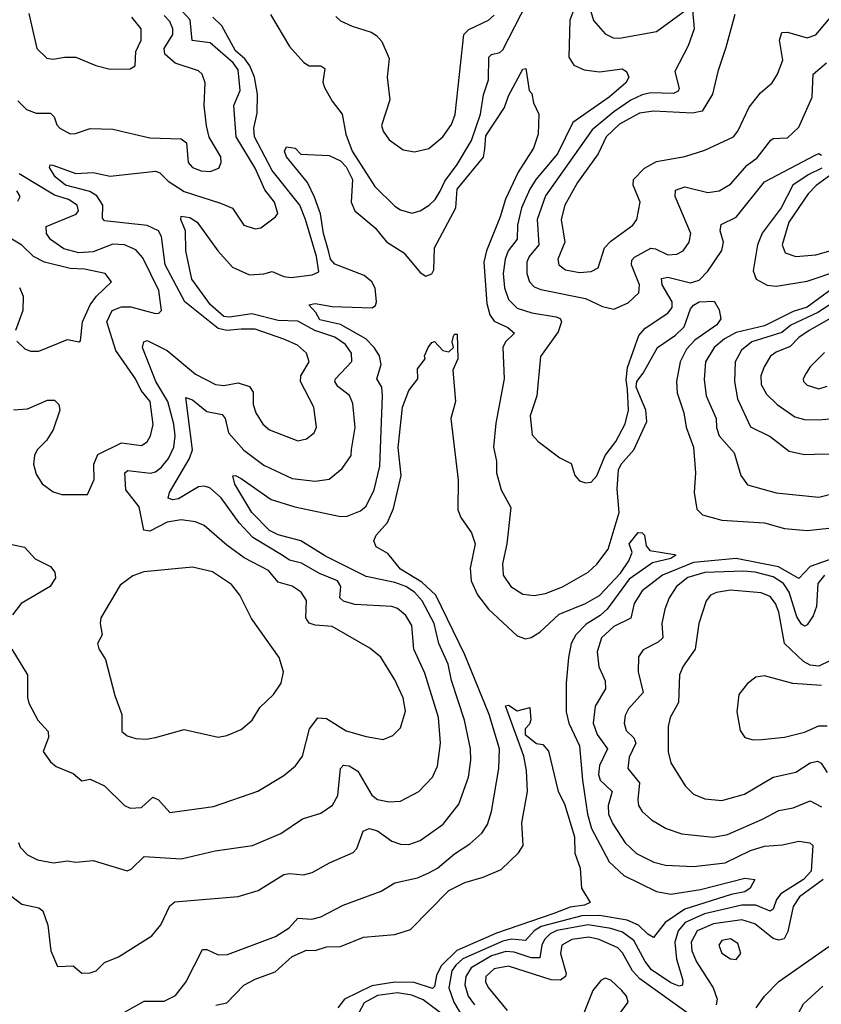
# Model space of a CAD drawing. Extents: x 1443846 to 1577407, y 839182 to 927291.
# Tile 396 of 535: x 1552157 to 1554974, y 881347 to 884807. Entities that reach past the tile are written whole.
import ezdxf

# ---------------------------------------------------------------- set-up
doc = ezdxf.new("R2010")
doc.units = 0

msp = doc.modelspace()

# ---------------------------------------------------------------- linework, layer by layer
at = {"layer": '0CON20XD'}
for points in [[(1554124, 884896), (1554090.5, 884805), (1554086.4, 884675), (1554105, 884646.8), (1554140.3, 884630.3), (1554195, 884623.5), (1554274.4, 884634.4), (1554290, 884625), (1554298.1, 884605), (1554287.3, 884585), (1554228.4, 884535), (1554100.5, 884445), (1554047.5, 884335), (1553970.4, 884245), (1553949.4, 884210.6), (1553920.6, 884145), (1553906.5, 884085), (1553905.2, 884035), (1553874, 883995), (1553863, 883965), (1553856.6, 883915), (1553861.1, 883865), (1553875, 883823.8), (1553905, 883793.6), (1553956.9, 883776.9), (1554042.9, 883762.9), (1554056.2, 883756.2), (1554061.1, 883745), (1554049.9, 883710.1), (1553987.3, 883622.7), (1553974.6, 883485), (1553951.6, 883415), (1553958.5, 883348.5), (1553978.6, 883325), (1554055, 883266.9), (1554095, 883247.5), (1554108, 883205), (1554125, 883186.2), (1554145, 883178.8), (1554165, 883181.2), (1554185, 883203.8), (1554214.4, 883275.6), (1554252.5, 883325), (1554285, 883386.9), (1554296.7, 883435), (1554292.6, 883507.4), (1554288.6, 883541.4), (1554292.7, 883585), (1554332.7, 883697.3), (1554355, 883722.6), (1554434.6, 883775), (1554449.5, 883795), (1554450.6, 883815), (1554415.2, 883875), (1554413, 883897), (1554435, 883901.5), (1554515, 883882.6), (1554545, 883891.4), (1554575, 883922.8), (1554624.1, 883995.9), (1554631, 884025), (1554618.4, 884065), (1554622.6, 884087.4), (1554675, 884112.7), (1554775, 884236.4), (1554955, 884332.2), (1554965, 884336.7), (1554975, 884331.2)], [(1554670.5, 884825), (1554638.6, 884708.6), (1554610.6, 884625), (1554592.2, 884545), (1554555, 884485.4), (1554521.5, 884478.5), (1554385, 884485.1), (1554335, 884478.8), (1554265, 884440), (1554218.7, 884395), (1554190.2, 884335), (1554117.5, 884235), (1554072.6, 884155), (1554059.7, 884105), (1554072.5, 884025), (1554048, 883965), (1554052.1, 883945), (1554075, 883927.8), (1554125, 883918.6), (1554165, 883921.3), (1554189.5, 883935), (1554211.8, 884005), (1554235, 884028.8), (1554311.9, 884085), (1554325.6, 884105), (1554337.5, 884165), (1554312.6, 884225), (1554314.7, 884245), (1554352.7, 884285), (1554395, 884308), (1554494, 884326), (1554565, 884348.5), (1554665.5, 884395), (1554680.9, 884415), (1554721.1, 884498.9), (1554760, 884550), (1554801.4, 884585), (1554820, 884615), (1554839.1, 884665), (1554826.8, 884735), (1554835, 884761.4), (1554855, 884762.5), (1554925, 884742.7), (1554955, 884753.8), (1555075, 884897.7)], [(1553038.5, 884825), (1553105, 884712.2), (1553155.9, 884655.9), (1553175, 884644.5), (1553215, 884644.5), (1553229.5, 884635), (1553222.8, 884587.2), (1553228.7, 884568.7), (1553255, 884520), (1553290.4, 884475), (1553303.7, 884405), (1553325.9, 884345), (1553405, 884220.5), (1553475, 884151.5), (1553495, 884138.5), (1553535, 884127.3), (1553564, 884135), (1553595.6, 884155), (1553617.1, 884175), (1553635, 884204.3), (1553651, 884239), (1553695, 884297.9), (1553745, 884382.7), (1553777.1, 884475), (1553787.2, 884542.8), (1553804.4, 884595), (1553806.2, 884675), (1553815, 884684.6), (1553845, 884691.7), (1553855, 884701.3), (1553939.6, 884865)], [(1552129.5, 882595), (1552184.5, 882505), (1552184.4, 882425), (1552189.4, 882405), (1552221.2, 882345), (1552257.7, 882305), (1552257.9, 882285), (1552240, 882235), (1552265, 882199.2), (1552285, 882182), (1552345, 882157.5), (1552375, 882132.5), (1552405, 882138.6), (1552455, 882114.3), (1552525, 882045.8), (1552545, 882035.6), (1552585, 882038.5), (1552625, 882074.4), (1552645, 882065.5), (1552685, 882020.5), (1552838.3, 882041.7), (1552994.1, 882095.9), (1553085, 882151.5), (1553126, 882185), (1553150.6, 882219.4), (1553175.9, 882315), (1553205, 882353.1), (1553235, 882351.3), (1553305, 882308.2), (1553375, 882287.5), (1553435, 882277.1), (1553468.7, 882291.3), (1553495, 882318.8), (1553513.1, 882376.9), (1553505, 882424), (1553475, 882487.1), (1553426.3, 882566.3), (1553388.1, 882598.1), (1553255, 882674.6), (1553195, 882679), (1553175, 882686.2), (1553162.9, 882705), (1553165.3, 882765.3), (1553146.2, 882795), (1553115, 882816.4), (1553065, 882830.6), (1553031.4, 882871.4), (1552946.2, 882916.2), (1552885, 882959.7), (1552805, 883029.2), (1552775, 883041.8), (1552725, 883049.4), (1552675, 883040.6), (1552615, 883009), (1552593.5, 883013.5), (1552577.5, 883095), (1552530.5, 883155), (1552526.1, 883213.9), (1552537.6, 883222.4), (1552617.2, 883212.8), (1552635, 883218.4), (1552655, 883234.7), (1552679.8, 883265), (1552699.1, 883305), (1552703.9, 883345), (1552698.8, 883385), (1552677.8, 883465), (1552635.7, 883535), (1552588.9, 883655), (1552592.9, 883675), (1552605, 883679.4), (1552675, 883644.3), (1552775, 883561.3), (1552845, 883525.3), (1552875, 883521.6), (1552925, 883530.3), (1552965, 883517.9), (1552977.3, 883497.3), (1552977.3, 883455), (1552987.1, 883425), (1553011.5, 883385), (1553035, 883365.5), (1553135, 883326.4), (1553165, 883333.5), (1553191.9, 883355), (1553200.5, 883375), (1553190.4, 883445), (1553143.9, 883535), (1553145.4, 883555), (1553174.4, 883605), (1553164.5, 883635), (1553133.4, 883663.4), (1553085, 883684.3), (1552985, 883718.8), (1552935, 883719.4), (1552885, 883714.8), (1552855, 883721.4), (1552738, 883815), (1552668.2, 883945), (1552656.1, 884045), (1552645.1, 884065.1), (1552605, 884083.4), (1552455, 884099.4), (1552448.7, 884108.7), (1552449.8, 884155), (1552428.1, 884188.1), (1552403.5, 884203.5), (1552318, 884225), (1552282.1, 884255), (1552262.3, 884287.7), (1552263.9, 884296.1), (1552274.2, 884295.8), (1552355, 884266.8), (1552415, 884270), (1552475, 884256.9), (1552635, 884273.9), (1552649.1, 884269.1), (1552679, 884239), (1552735, 884202.4), (1552862.3, 884162.3), (1552905, 884144.5), (1552944.7, 884084.7), (1552985, 884072.2), (1553005, 884075.7), (1553056.3, 884113.6), (1553063.8, 884126.2), (1553052.9, 884165), (1553018.4, 884208.4), (1552984.8, 884285), (1552917.7, 884395), (1552910, 884505), (1552932.1, 884557.9), (1552925, 884630), (1552907.1, 884655), (1552826, 884725), (1552763.5, 884733.5), (1552756.2, 884806.2), (1552713.4, 884853.4)], [(1552151.1, 884521.1), (1552180.9, 884490.9), (1552215, 884477.7), (1552265, 884478.1), (1552278.6, 884465), (1552287.6, 884437.6), (1552298.6, 884425), (1552335, 884405.5), (1552353.3, 884406.7), (1552404.6, 884424.6), (1552485, 884422.1), (1552615, 884391.5), (1552725, 884388.5), (1552743.4, 884373.4), (1552749.6, 884305), (1552765, 884287.1), (1552795, 884275.3), (1552826.8, 884273.2), (1552857.1, 884285), (1552865.4, 884304.6), (1552863.8, 884325), (1552823.5, 884393.5), (1552813.3, 884433.3), (1552805.3, 884505), (1552808.5, 884585), (1552798.9, 884615), (1552785, 884626.7), (1552704.1, 884654.1), (1552667.5, 884685), (1552664.8, 884705), (1552695.9, 884755), (1552695.5, 884775), (1552685, 884800), (1552665, 884821.2)], [(1552189, 884829), (1552217.8, 884705), (1552252, 884672), (1552275, 884667.5), (1552315, 884675.4), (1552355, 884674.6), (1552425, 884645.7), (1552475, 884632.5), (1552545, 884634.4), (1552562.5, 884645), (1552565.4, 884695), (1552584.6, 884735), (1552584.6, 884775), (1552550.9, 884815)], [(1553268.1, 884818.1), (1553285, 884802.5), (1553325, 884784.3), (1553392.7, 884762.7), (1553411.2, 884751.2), (1553429.5, 884729.5), (1553455, 884670), (1553448, 884605), (1553457.5, 884525), (1553428.8, 884435), (1553434.5, 884415), (1553455.5, 884385), (1553505, 884349.6), (1553545, 884342.2), (1553595, 884353.9), (1553643.8, 884395), (1553675, 884438.6), (1553687, 884473), (1553718.3, 884755), (1553735, 884772.6), (1553805, 884804.6), (1553825, 884822.5)], [(1554521.5, 884841.5), (1554527.6, 884775), (1554506.7, 884715), (1554460, 884625), (1554474.5, 884565), (1554471.1, 884555), (1554455, 884546.9), (1554375, 884549.6), (1554345, 884542.5), (1554305, 884523.9), (1554245, 884482.8), (1554169.5, 884419.5), (1554005, 884187.7), (1553975.9, 884105), (1553981.6, 884015), (1553948.1, 883975), (1553939.1, 883955), (1553938.8, 883915), (1553948.2, 883885), (1553965, 883868.2), (1553988.2, 883858.2), (1554145, 883827), (1554205, 883798.9), (1554245, 883789.5), (1554295, 883811.2), (1554333.1, 883846.9), (1554335.3, 883875), (1554306.8, 883945), (1554308.2, 883961.8), (1554317.2, 883972.8), (1554375, 884003.6), (1554391.7, 884001.7), (1554435, 883980.3), (1554466.7, 883983.3), (1554488.9, 883995), (1554510, 884025), (1554515.4, 884055), (1554460.4, 884185), (1554462, 884208), (1554495, 884219.6), (1554575, 884199.5), (1554615.2, 884204.8), (1554655, 884228.4), (1554713.6, 884295), (1554749.3, 884320.7), (1554796.7, 884383.3), (1554805, 884388.8), (1554855, 884391.5), (1554895, 884428.9), (1554942.5, 884535), (1554945.4, 884615), (1554992.5, 884655)], [(1554164.1, 884835), (1554173.3, 884803.3), (1554215, 884756.4), (1554242.5, 884742.5), (1554265, 884741.4), (1554395, 884765.2), (1554495, 884838.2)], [(1552153.3, 881915), (1552159.4, 881899.4), (1552185, 881872.5), (1552220, 881855), (1552276.4, 881843.6), (1552325, 881851.5), (1552355, 881846), (1552415, 881852.5), (1552535, 881815.7), (1552548.6, 881821.4), (1552595, 881866.5), (1552725, 881857.8), (1552844.1, 881885.9), (1552975, 881904.6), (1553075, 881946.9), (1553150.9, 881999.1), (1553215, 882018.5), (1553257, 882047), (1553275, 882080.8), (1553284.6, 882175), (1553295, 882187.8), (1553315, 882185.4), (1553345, 882166.2), (1553395, 882081.5), (1553415, 882066.7), (1553455, 882058), (1553495, 882060.8), (1553560, 882095), (1553607.3, 882145), (1553625.8, 882184.2), (1553636.5, 882265), (1553628.6, 882355), (1553580.5, 882510.5), (1553542.8, 882595), (1553535, 882677.5), (1553513.6, 882713.6), (1553485, 882737.5), (1553465, 882744.6), (1553335, 882752.3), (1553295, 882763.7), (1553282.7, 882775), (1553285.8, 882815), (1553273.8, 882835), (1553210.7, 882860.7), (1553147.2, 882897.2), (1553105, 882907.8), (1553083, 882923), (1552976.7, 882986.7), (1552928.8, 883038.8), (1552865, 883126.6), (1552825, 883161.2), (1552805, 883167.7), (1552785, 883165.7), (1552715, 883123.6), (1552695, 883119.4), (1552679.4, 883125), (1552683.1, 883145), (1552754.1, 883265), (1552764.2, 883295), (1552740.9, 883479.1), (1552765, 883471.5), (1552815, 883430.2), (1552869.2, 883419.2), (1552879.7, 883405), (1552891.4, 883355), (1552944.4, 883294.4), (1553015, 883241.1), (1553115, 883194.7), (1553195, 883184.7), (1553245, 883191.8), (1553290.6, 883229.4), (1553321.6, 883275), (1553323.4, 883296.6), (1553335.8, 883374.2), (1553328, 883458), (1553315.6, 883485.6), (1553275, 883518), (1553264.7, 883535), (1553267.3, 883545), (1553324.7, 883605.3), (1553323.5, 883635), (1553302.4, 883665), (1553265, 883691.5), (1553194.1, 883714.1), (1553135, 883747.2), (1553065, 883749.6), (1552973.4, 883773.4), (1552895, 883761.3), (1552874, 883764), (1552827.5, 883805), (1552762.6, 883895), (1552741.5, 883995), (1552740, 884065), (1552723.3, 884105), (1552725, 884116.7), (1552755, 884112.1), (1552781.2, 884095), (1552854, 883994), (1552905, 883936.7), (1552965, 883909.7), (1553015, 883914.1), (1553045, 883922.3), (1553085, 883904), (1553111, 883901), (1553185, 883909.7), (1553208.9, 883921.1), (1553199.8, 883975), (1553161.2, 884105), (1553141.7, 884155), (1553045, 884277.3), (1552981.8, 884395), (1552980.4, 884425), (1552992.2, 884477.8), (1552993.4, 884545), (1552982, 884605), (1552966.4, 884645), (1552948.7, 884668.7), (1552915, 884696.7), (1552867, 884785), (1552835.5, 884815.5)], [(1552125, 881729.5), (1552165, 881699.2), (1552225, 881685.4), (1552238.1, 881675), (1552256.4, 881625), (1552266.5, 881535), (1552290, 881480), (1552345, 881482.5), (1552375, 881456.7), (1552405, 881457.5), (1552426.2, 881465), (1552455, 881494), (1552505, 881513.3), (1552622, 881588), (1552653.5, 881626.5), (1552685, 881692.5), (1552702.4, 881707.6), (1552925, 881725.6), (1552995, 881746.5), (1553085, 881802.5), (1553105, 881806.8), (1553155, 881802.1), (1553185, 881809.6), (1553245.8, 881844.2), (1553329.3, 881880.7), (1553341.8, 881895), (1553364.2, 881955), (1553385, 881964.4), (1553415, 881956.2), (1553465, 881920), (1553495, 881909.1), (1553525, 881908), (1553565, 881922.9), (1553645, 881980), (1553700.1, 882049.9), (1553734.2, 882145), (1553742.8, 882205), (1553741.7, 882245), (1553720.7, 882345), (1553674.2, 882484.2), (1553662.7, 882542.7), (1553629.8, 882615), (1553613.5, 882685), (1553571.1, 882765), (1553544.8, 882795), (1553514.1, 882815), (1553475, 882829.1), (1553375, 882849.7), (1553231.3, 882921.3), (1553145, 882975.2), (1553065, 882996.8), (1553035, 883011.4), (1552972.6, 883075), (1552912.9, 883175), (1552906.4, 883203.6), (1552915, 883205.6), (1552935, 883194.4), (1553040.6, 883120.6), (1553124.5, 883094.5), (1553285, 883061.1), (1553307.9, 883062.1), (1553355, 883080.8), (1553375, 883097.8), (1553402.9, 883155), (1553422.2, 883237.8), (1553432.7, 883485), (1553430.2, 883515), (1553412.5, 883545), (1553427.8, 883595), (1553421.9, 883625), (1553403.3, 883655), (1553373.5, 883685), (1553285, 883735.5), (1553211.8, 883751.8), (1553198.3, 883778.3), (1553173.3, 883805), (1553195, 883810), (1553255, 883799.4), (1553395.9, 883794.1), (1553407.7, 883802.3), (1553411.5, 883815), (1553406.2, 883863.8), (1553394.4, 883885), (1553367.8, 883907.8), (1553265, 883947.4), (1553249.9, 883965), (1553242.1, 883995), (1553224.3, 884055), (1553214.6, 884125), (1553192.8, 884182.8), (1553168.2, 884235), (1553094.6, 884325), (1553087.3, 884345), (1553095, 884359.4), (1553125.6, 884355.6), (1553145, 884334.3), (1553245, 884329.4), (1553285, 884310.8), (1553305, 884290), (1553326.2, 884245), (1553322.1, 884165), (1553334.8, 884134.8), (1553406.8, 884075), (1553446.6, 884026.6), (1553507.4, 883987.4), (1553565, 883918.8), (1553585, 883905.4), (1553605, 883913.8), (1553612.5, 883927.5), (1553615.2, 884005), (1553689.3, 884145), (1553695, 884211.6), (1553786.5, 884323.5), (1553792.1, 884352.1), (1553795, 884398.5), (1553861.3, 884498.7), (1553875, 884539.2), (1553925, 884633.3), (1553936, 884635), (1553947.5, 884557.5), (1553957, 884547), (1553963.3, 884515), (1553982, 884475), (1553978.9, 884405), (1553962.7, 884355), (1553908.8, 884271.2), (1553864.1, 884175.9), (1553845.8, 884114.2), (1553798.1, 883995), (1553788.8, 883955), (1553799.3, 883809.3), (1553809.2, 883769.2), (1553825, 883747.7), (1553873.1, 883725), (1553895.5, 883705), (1553864.5, 883675), (1553855.3, 883655), (1553859.5, 883545), (1553830.5, 883389.5)], [(1554975.7, 884285), (1554928.2, 884261.8), (1554874.6, 884225.4), (1554833.2, 884145), (1554766.8, 884056.8), (1554750.2, 884015), (1554734.3, 883924.3), (1554745, 883894.5), (1554783.8, 883873.8), (1554815, 883870.8), (1554925, 883887.5), (1555036, 883925)], [(1552135.3, 883435.3), (1552185, 883439.4), (1552255, 883469.6), (1552279.2, 883469.2), (1552294.6, 883454.6), (1552298.5, 883435), (1552274.6, 883365), (1552251.7, 883328.3), (1552218.9, 883295), (1552209.4, 883275), (1552205.6, 883245), (1552215, 883210), (1552235.8, 883175.8), (1552275, 883148.1), (1552305, 883137.8), (1552395, 883138.8), (1552419.4, 883190.6), (1552418.3, 883245), (1552431.7, 883278.3), (1552515, 883320.4), (1552585, 883310), (1552605, 883323.3), (1552616.9, 883345), (1552625.8, 883384.2), (1552616.2, 883465), (1552583.9, 883503.9), (1552563.9, 883545), (1552495, 883644.6), (1552463.9, 883745), (1552482.2, 883785), (1552515, 883798.3), (1552547.3, 883797.3), (1552635, 883774.4), (1552646.7, 883775), (1552655.5, 883784.5), (1552645.7, 883855), (1552590.1, 883970.1), (1552565, 883998), (1552525.2, 884015.2), (1552485, 884018), (1552415, 883990.5), (1552365, 883988), (1552311.8, 884001.8), (1552265, 884033.9), (1552251.1, 884055), (1552250, 884080), (1552356.2, 884123.8), (1552363.8, 884135), (1552358.9, 884155), (1552328.2, 884175), (1552279.8, 884189.8), (1552155, 884265.2)], [(1555007.9, 884262.1), (1554955.9, 884224.1), (1554928.3, 884195), (1554859.8, 884095), (1554837.2, 884015), (1554846.9, 883986.9), (1554884.7, 883974.7), (1554955, 883980), (1555025, 884000)], [(1552151.1, 884168.9), (1552158.8, 884185), (1552147.5, 884205)], [(1552146.9, 883676.9), (1552175, 883650), (1552195, 883642.2), (1552225, 883641.9), (1552325, 883682.5), (1552365, 883674.2), (1552371.2, 883678.8), (1552377.5, 883745), (1552404.8, 883805), (1552426.7, 883835), (1552479.4, 883885), (1552458, 883915), (1552385, 883930.2), (1552335, 883932.3), (1552244.3, 883954.3), (1552205.3, 883975), (1552164.8, 884014.8), (1552129.2, 884035)], [(1552156.2, 883866.2), (1552168.9, 883835), (1552168, 883785), (1552142.8, 883715)], [(1555021.8, 883868.2), (1554925, 883797.1), (1554875, 883781), (1554775, 883731.3), (1554675, 883708.1), (1554634.2, 883685), (1554597.6, 883655), (1554566.8, 883605), (1554562, 883542), (1554570, 883485), (1554605.2, 883405.2), (1554606.2, 883373.8), (1554615.8, 883345), (1554668.2, 883285), (1554691.8, 883205), (1554715, 883171.9), (1554815, 883144.7), (1554965, 883128.7), (1555024.7, 883144.7)], [(1553830.5, 883389.5), (1553822.5, 883305), (1553832.9, 883255), (1553832.3, 883215), (1553849.5, 883155), (1553883.2, 883093.2), (1553869.3, 882965), (1553853.8, 882895), (1553855.6, 882855), (1553883.1, 882815), (1553925, 882788.5), (1553965, 882782.9), (1554005, 882790), (1554065, 882813.8), (1554155, 882865.9), (1554185, 882894), (1554225, 882946.7), (1554264.4, 883075), (1554257, 883157), (1554261.1, 883225), (1554271.4, 883245), (1554315, 883295.3), (1554361.3, 883395), (1554357.8, 883435), (1554323.4, 883515), (1554326.3, 883535), (1554348.5, 883565), (1554398.7, 883655), (1554461.4, 883698.6), (1554492.3, 883727.7), (1554515, 883791.2), (1554525, 883804), (1554545, 883815.5), (1554597.4, 883817.4), (1554615, 883786.7), (1554620.8, 883755), (1554606.5, 883735), (1554529.7, 883680.3), (1554501, 883649), (1554478.3, 883605), (1554464.8, 883535), (1554467.7, 883495), (1554490.5, 883425), (1554499.4, 883375), (1554524.6, 883305), (1554532, 883215), (1554527.6, 883145), (1554536.3, 883086.3), (1554557, 883067), (1554625, 883047.9), (1554775, 883038.7), (1554845, 883018.9), (1554925, 883012), (1555000.2, 883020.2)], [(1555055, 883837.9), (1554962, 883778), (1554866.6, 883733.4), (1554835, 883707.1), (1554730.4, 883675), (1554693.3, 883645), (1554671.4, 883605), (1554669.5, 883535), (1554679.5, 883475), (1554725, 883375.6), (1554795, 883341.7), (1554861.1, 883291.1), (1554915, 883279.1), (1554949.8, 883279.8)], [(1555090, 883805), (1554932, 883715), (1554895, 883690.2), (1554865, 883658.8), (1554815, 883638.9), (1554796.2, 883623.8), (1554772.8, 883587.2), (1554761.1, 883555), (1554762.8, 883525), (1554781, 883491), (1554819.2, 883455), (1554881.7, 883411.7), (1554915, 883402.1), (1554965, 883400.5), (1555015, 883405.8)], [(1552888, 881522), (1553055.6, 881585), (1553104.3, 881615.7), (1553135, 881650), (1553183.9, 881646.1), (1553215, 881653.8), (1553294.1, 881695.9), (1553428, 881745), (1553475, 881773.5), (1553555, 881791.6), (1553595, 881809.2), (1553625, 881825.3), (1553685, 881875.3), (1553739.5, 881910.5), (1553781.5, 881948.5), (1553800.8, 881979.1), (1553815.2, 882024.8), (1553841.1, 882175), (1553843.3, 882245), (1553806.6, 882365), (1553721, 882575), (1553619.4, 882785), (1553570.8, 882830.8), (1553495, 882876.4), (1553451, 882931), (1553410, 882955), (1553401.4, 882975), (1553409.4, 882995), (1553450, 883040), (1553470.3, 883089.7), (1553497.3, 883205), (1553486.7, 883303.3), (1553502.5, 883445), (1553525, 883503.8), (1553556.7, 883545), (1553555, 883580), (1553582.5, 883615), (1553580, 883625), (1553592.2, 883655), (1553605, 883672.9), (1553615, 883675.8), (1553644.6, 883644.6), (1553665, 883640), (1553681.2, 883655), (1553677.1, 883675), (1553681.1, 883695), (1553685, 883702), (1553695, 883701.2), (1553697.3, 883615), (1553679.2, 883575), (1553688.9, 883465), (1553672.2, 883405), (1553698.4, 883188.4), (1553697.1, 883085), (1553707.2, 883057.2), (1553745, 883003.9), (1553758, 882965), (1553740.5, 882879.5), (1553743.5, 882835), (1553765.4, 882785.4), (1553804.2, 882735), (1553905, 882642.2), (1553935, 882630.7), (1553955, 882635.8), (1553985, 882654.8), (1554052.6, 882717.4), (1554145, 882755.2), (1554195, 882783.7), (1554268.1, 882861.9), (1554297.5, 882905), (1554310, 882935), (1554298.8, 882965), (1554330, 883005), (1554345, 883004), (1554352.5, 882995), (1554358.3, 882958.3), (1554371.7, 882941.7), (1554457.9, 882927.9), (1554463.3, 882925), (1554445, 882913.3), (1554381.4, 882898.6), (1554299.5, 882840.5), (1554221.4, 882735), (1554197.2, 882712.8), (1554147.5, 882682.5), (1554111.5, 882645), (1554094.8, 882615), (1554085.2, 882565.2), (1554077.1, 882475), (1554077.7, 882375), (1554087.4, 882335), (1554124.3, 882255), (1554135.1, 882135.1), (1554152.9, 882015), (1554166.5, 881965), (1554228.1, 881848.1), (1554279.8, 881799.8), (1554395, 881743.8), (1554445, 881734), (1554550.1, 881749.9), (1554705, 881789.7), (1554740, 881785), (1554723.8, 881755), (1554705, 881742.1), (1554657.3, 881732.7), (1554495, 881680.8), (1554425.9, 881635), (1554385, 881582.1), (1554365, 881592.9), (1554331.6, 881625), (1554292.5, 881642.5), (1554195, 881658.8), (1554132.4, 881657.6), (1553989.6, 881620.4), (1553964.9, 881605), (1553935, 881570.7), (1553885, 881575.3), (1553855, 881569.4), (1553715, 881506.6), (1553689.3, 881485), (1553676.2, 881465), (1553665.4, 881405), (1553683.2, 881355), (1553735, 881265.4)], [(1554985, 883637.1), (1554935, 883586.9), (1554921.1, 883565), (1554910.6, 883545), (1554911.9, 883535), (1554925, 883522.2), (1554965, 883509.5), (1554995, 883518.9)], [(1554949.8, 883279.8), (1555015, 883281.2)], [(1552074.7, 882974.7), (1552173.7, 882953.7), (1552211.7, 882911.7), (1552265.4, 882885.4), (1552280.8, 882865), (1552282.5, 882845), (1552264.3, 882815), (1552162.2, 882755), (1552132.2, 882715)], [(1555131.8, 882955), (1554934.6, 882885), (1554895, 882843.5), (1554823.6, 882883.6), (1554675, 882913), (1554525, 882899.7), (1554416.5, 882855), (1554345, 882800), (1554317, 882755), (1554305, 882703.8), (1554244.6, 882675), (1554202.2, 882635), (1554186.5, 882585), (1554192.7, 882532.7), (1554204.8, 882504.8), (1554214.1, 882484.1), (1554216.2, 882455), (1554179.2, 882395), (1554172.5, 882335), (1554186.2, 882295), (1554222.9, 882245), (1554195, 882185.6), (1554190.7, 882155), (1554196.7, 882135), (1554239.2, 882095), (1554224.8, 882045), (1554226.6, 882015), (1554241.3, 881981.3), (1554284.8, 881914.8), (1554325, 881876.6), (1554386.1, 881846.1), (1554426.2, 881836.2), (1554525, 881831.4), (1554636.4, 881843.6), (1554725, 881887.4), (1554775, 881902.7), (1554837.7, 881907.7), (1554895, 881920.5), (1554933.9, 881913.9), (1554944.4, 881904.4), (1554938.2, 881815), (1554911.5, 881785), (1554831.6, 881735), (1554817, 881715), (1554805, 881680.9), (1554795, 881674.2), (1554744.4, 881695), (1554695.4, 881695.4), (1554564.1, 881665), (1554495.6, 881635), (1554471.1, 881605), (1554459.2, 881565), (1554465.4, 881505.4), (1554487.7, 881432.3), (1554485.9, 881414.1), (1554475, 881410.4), (1554445, 881422.7), (1554378, 881468), (1554355, 881497.3), (1554315, 881571.6), (1554275, 881600.7), (1554235, 881613.9), (1554155, 881625.8), (1554045, 881606.2), (1554021.6, 881595), (1554001, 881575), (1553991.8, 881555), (1553985, 881510.3), (1553955, 881510.4), (1553895, 881530.4), (1553865, 881532.6), (1553815, 881517), (1553743.4, 881475), (1553725.2, 881445), (1553721.7, 881415), (1553732.6, 881375), (1553755, 881345.3)], [(1552601.7, 882278.3), (1552635, 882284.4), (1552735, 882313.1), (1552855, 882286.2), (1552885, 882291.2), (1552935, 882312), (1552973.8, 882345), (1553000.5, 882389.5), (1553048.8, 882435), (1553076, 882475), (1553083.8, 882515), (1553069.2, 882565), (1552972.2, 882702.2), (1552931.1, 882785), (1552901.7, 882821.7), (1552835, 882866.9), (1552765, 882882.7), (1552593.9, 882866.1), (1552555, 882852.9), (1552510.2, 882819.8), (1552442.2, 882705), (1552439.5, 882685), (1552447.1, 882645), (1552430.8, 882615), (1552435.8, 882595.8), (1552458.8, 882558.8), (1552491.7, 882431.7), (1552515.7, 882365), (1552516.2, 882305), (1552535, 882290.8), (1552565, 882281.4), (1552601.7, 882278.3)], [(1554985.3, 882855), (1554962.5, 882825), (1554957, 882745), (1554945, 882711.5), (1554925, 882680.4), (1554915, 882676.2), (1554905, 882683.1), (1554888.1, 882708.1), (1554860.9, 882795), (1554841, 882825), (1554805, 882849.2), (1554741.9, 882865), (1554701.1, 882868.9), (1554565, 882864.1), (1554505, 882846.2), (1554465.8, 882815), (1554440, 882775), (1554424.1, 882735), (1554414.2, 882685), (1554416.7, 882635), (1554400.6, 882619.4), (1554347.8, 882592.2), (1554332.2, 882567.8), (1554330, 882515), (1554347.9, 882442.1), (1554296.6, 882385), (1554285, 882362), (1554281.2, 882335), (1554288.5, 882308.5), (1554315, 882283.1), (1554321.9, 882265), (1554299.2, 882215), (1554294.1, 882175), (1554335.4, 882125), (1554328.9, 882065), (1554332.3, 882045), (1554344.5, 882025), (1554376.9, 881995), (1554429.2, 881965), (1554484.5, 881945.5), (1554594.1, 881934.1), (1554645, 881944.1), (1554768, 881998), (1554825, 882027.8), (1554875, 882037.1), (1554935, 882062.5), (1554975, 882041.4)], [(1555006.4, 882555), (1554965, 882534.9), (1554935, 882539.1), (1554911.7, 882551.7), (1554845, 882614.6), (1554825, 882724.4), (1554813, 882755), (1554795, 882779.5), (1554763, 882793), (1554655, 882801.6), (1554605.9, 882794.1), (1554585.3, 882784.7), (1554569.5, 882765), (1554543.5, 882685), (1554530.8, 882595), (1554488.9, 882535), (1554475.6, 882505), (1554472.4, 882407.6), (1554443.1, 882355), (1554436.3, 882323.7), (1554435.5, 882234.5), (1554445, 882196), (1554495.6, 882115), (1554525, 882085.5), (1554565, 882068.5), (1554625, 882063.3), (1554704.2, 882085), (1554805, 882144.7), (1554885, 882162.1), (1554935, 882195.7), (1554961, 882201), (1554973.9, 882193.9), (1554995, 882161.2)], [(1554975, 882467.1), (1554873.8, 882473.8), (1554775, 882500.8), (1554744.1, 882495.9), (1554715, 882473.8), (1554684.3, 882435), (1554677.5, 882375), (1554688.8, 882308.8), (1554705, 882284), (1554735, 882275.8), (1554765, 882276.9), (1554845, 882285.5), (1554915, 882303.1), (1554965, 882325.4), (1554995, 882325.5)], [(1552845.9, 881344.1), (1552885, 881352.7), (1552945, 881413.8), (1552984.2, 881435.8), (1553055, 881461.6), (1553115, 881514.7), (1553165, 881537.1), (1553195, 881535.9), (1553235, 881548.9), (1553285, 881550.6), (1553365, 881582.9), (1553475, 881592.5), (1553530.1, 881609.9), (1553665, 881746.6), (1553722, 881775), (1553786.2, 881793.8), (1553849.4, 881820.6), (1553910.6, 881879.4), (1553926.4, 881905), (1553921.5, 881985), (1553942.2, 882095), (1553938.5, 882168.5), (1553928.7, 882218.7), (1553864.7, 882395.3), (1553875, 882397.8), (1553905, 882378.6), (1553949.7, 882389.7), (1553953.6, 882346.4), (1553949.1, 882330.9), (1553934, 882315), (1553934, 882295), (1553973, 882263), (1553995, 882260), (1554015.9, 882235.9), (1554049.1, 882095), (1554071.2, 882051.2), (1554106.8, 881935), (1554107.8, 881877.7), (1554127.1, 881825), (1554131.9, 881755), (1554162, 881705), (1554142, 881695), (1554091.8, 881688.2), (1554034.2, 881665.9), (1553833.1, 881596.9), (1553693.9, 881536.1), (1553637.9, 881482.1), (1553622, 881448), (1553615, 881409.4), (1553607.3, 881402.7), (1553543.6, 881423.6), (1553475, 881424.4), (1553395, 881411.8), (1553298.6, 881365), (1553275.6, 881335)], [(1554980.6, 881785), (1554897.9, 881725), (1554875, 881690.6), (1554857.1, 881603), (1554843.5, 881576.5), (1554825, 881572.3), (1554805, 881577.8), (1554740, 881630), (1554695, 881643.9), (1554595, 881629.7), (1554538.5, 881605), (1554517.2, 881565), (1554518.6, 881535), (1554535, 881496.2), (1554594.4, 881405), (1554607.8, 881365), (1554604.6, 881345)], [(1554515, 881308.6), (1554336.7, 881436.7), (1554311, 881465), (1554275, 881528.1), (1554258.9, 881545), (1554193.1, 881575), (1554157.4, 881582.6), (1554097.5, 881575), (1554062.5, 881555), (1554057.5, 881525), (1554077.6, 881455), (1554075, 881444.1), (1554058.1, 881431.9), (1554025, 881433.1), (1553875, 881480.7), (1553825, 881471.9), (1553794.8, 881445), (1553794.2, 881425), (1553804.7, 881405), (1553869.7, 881325)], [(1554675, 881504.5), (1554691.5, 881525), (1554680.5, 881560.5), (1554655, 881576.6), (1554625, 881571.1), (1554614.6, 881555), (1554625, 881526.9), (1554655, 881506.5), (1554675, 881504.5)], [(1552525, 881319.5), (1552595, 881357.5), (1552665, 881357.8), (1552705, 881377.5), (1552741.5, 881425), (1552800, 881540), (1552815, 881540), (1552855, 881520.5), (1552888, 881522)], [(1554745.3, 881335), (1554774.5, 881375.5), (1554825, 881426.7), (1555000.4, 881549.6)], [(1554185, 881207.5), (1554195, 881212.5), (1554210, 881225), (1554237.1, 881275), (1554295.5, 881355), (1554289.6, 881375), (1554272.9, 881395), (1554235, 881431.9), (1554215, 881438.6), (1554199.3, 881430.7), (1554170.9, 881395), (1554123.3, 881275), (1554175, 881213.3), (1554185, 881207.5)], [(1554885, 881298.4), (1554911.5, 881348.5), (1554979.5, 881410.5)], [(1553705, 881265.2), (1553575, 881362.8), (1553535, 881379.6), (1553485, 881387.8), (1553415, 881378), (1553367.9, 881352.1), (1553347.4, 881315)]]:
    msp.add_lwpolyline(points, dxfattribs=at)

doc.saveas('drawing.dxf')
